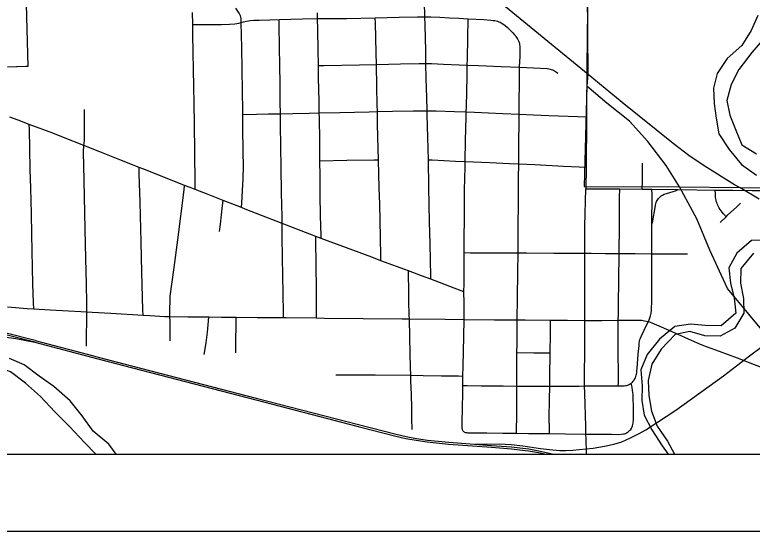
# Model space of a CAD drawing. Extents: x -6.4 to 34, y -4.2 to 22.
# Drawn here: x 3.551 to 4.508, y 14 to 14.671 of the extents above; entities that cross this region are included whole.
import ezdxf

# ---------------------------------------------------------------- set-up
doc = ezdxf.new("R2010")
doc.units = 0
for name, color, linetype in [('GM_X_City_Street', 7, 'Continuous'), ('GM_X_Corporation', 7, 'Continuous'), ('GM_X_County_Road', 7, 'Continuous'), ('GM_X_Major_River', 7, 'Continuous'), ('GM_X_Rail_Line', 7, 'Continuous'), ('GM_X_State_Route', 7, 'Continuous'), ('SH_Data', 7, 'Continuous')]:
    doc.layers.add(name, color=color, linetype=linetype)

msp = doc.modelspace()

# ---------------------------------------------------------------- linework, layer by layer
at = {"layer": 'GM_X_City_Street'}
for points in [[(4.09137, 14.32721), (4.09128, 14.33203), (4.09092, 14.35127), (4.09033, 14.37372), (4.08972, 14.40185), (4.08883, 14.44688), (4.08811, 14.48251), (4.08733, 14.5119), (4.08661, 14.54064), (4.08653, 14.54604), (4.08626, 14.56346), (4.08529, 14.58764), (4.08493, 14.60726), (4.08459, 14.62395), (4.08392, 14.65723), (4.08368, 14.668), (4.08325, 14.68723), (4.08313, 14.69628), (4.08291, 14.71216), (4.08266, 14.72487)], [(3.84548, 14.42026), (3.84588, 14.42585), (3.84704, 14.44222), (3.84787, 14.45809), (3.84821, 14.47388), (3.84798, 14.49276), (3.84757, 14.5244), (3.84733, 14.5413), (3.84726, 14.54616), (3.84684, 14.57167), (3.84636, 14.60004), (3.84589, 14.62787), (3.84505, 14.66048), (3.84501, 14.66587), (3.84469, 14.66759), (3.84419, 14.66915), (3.84345, 14.67088), (3.84255, 14.67269), (3.83825, 14.67934)], [(3.78565, 14.44371), (3.78556, 14.45191), (3.78513, 14.49233), (3.78475, 14.52888), (3.78419, 14.55442), (3.78367, 14.57774), (3.78342, 14.59933), (3.78314, 14.62233), (3.78249, 14.64452), (3.78231, 14.65801), (3.78201, 14.67373)], [(3.78231, 14.65801), (3.78818, 14.65801), (3.80668, 14.65799), (3.81976, 14.65823), (3.83004, 14.65855), (3.83687, 14.65904), (3.83958, 14.65929), (3.84229, 14.65978), (3.84505, 14.66048), (3.84807, 14.66134), (3.85233, 14.6624), (3.85475, 14.66286), (3.857, 14.66321), (3.8617, 14.66355), (3.86855, 14.66379), (3.88262, 14.66415), (3.89434, 14.66446), (3.92469, 14.66523), (3.94437, 14.66571), (3.9538, 14.66571), (3.98241, 14.666), (4.01923, 14.6667), (4.05002, 14.66749), (4.0739, 14.66785), (4.08368, 14.668), (4.09108, 14.66781), (4.1028, 14.66744), (4.11557, 14.66681), (4.12747, 14.66618), (4.13962, 14.66552), (4.16002, 14.66432), (4.16916, 14.66367), (4.17206, 14.66337), (4.17427, 14.66304), (4.17613, 14.66268), (4.17785, 14.66222), (4.17964, 14.66163), (4.1813, 14.66094), (4.18267, 14.66021), (4.18402, 14.65935), (4.18707, 14.65698), (4.19056, 14.65392), (4.19454, 14.65034), (4.19767, 14.64706), (4.19992, 14.64466), (4.20187, 14.64229)], [(3.94893, 14.38027), (3.94885, 14.38399), (3.94829, 14.40979), (3.94781, 14.43706), (3.94758, 14.46136), (3.94742, 14.48121), (3.94706, 14.50726), (3.94665, 14.53673), (3.94655, 14.54316), (3.9463, 14.55844), (3.94568, 14.5889), (3.9456, 14.60484), (3.94521, 14.62482), (3.94469, 14.65124), (3.94437, 14.66571), (3.9443, 14.67303)], [(3.90005, 14.27747), (3.89997, 14.28398), (3.89968, 14.3084), (3.89924, 14.33295), (3.89885, 14.35467), (3.89861, 14.38328), (3.89846, 14.39966), (3.89839, 14.40833), (3.89755, 14.43929), (3.89695, 14.47273), (3.8966, 14.49863), (3.89631, 14.52873), (3.89618, 14.54215), (3.8959, 14.55723), (3.89564, 14.57956), (3.89532, 14.60608), (3.89505, 14.6275), (3.89446, 14.65835), (3.89434, 14.66446)], [(4.02638, 14.35136), (4.02631, 14.35665), (4.02595, 14.38169), (4.02547, 14.40316), (4.02493, 14.42512), (4.02442, 14.44568), (4.02345, 14.48235), (4.02272, 14.51208), (4.02225, 14.52883), (4.02191, 14.54503), (4.02171, 14.55391), (4.0213, 14.57713), (4.02061, 14.6061), (4.02025, 14.62128), (4.01936, 14.66039), (4.01923, 14.6667)], [(4.13425, 14.31103), (4.13434, 14.32137), (4.13444, 14.34661), (4.13453, 14.36194), (4.13473, 14.38079), (4.13501, 14.40621), (4.13516, 14.44347), (4.13576, 14.47284), (4.13597, 14.48019), (4.13632, 14.50749), (4.13695, 14.53833), (4.13714, 14.54455), (4.13733, 14.55116), (4.13825, 14.5905), (4.1385, 14.60543), (4.13864, 14.61381), (4.13911, 14.6401), (4.13962, 14.66552)], [(4.20323, 14.27461), (4.2038, 14.30324), (4.20415, 14.33647), (4.20443, 14.36137), (4.20469, 14.39765), (4.20487, 14.42479), (4.20499, 14.45832), (4.20522, 14.47712), (4.20551, 14.50125), (4.20576, 14.53467), (4.20582, 14.54141), (4.20596, 14.55887), (4.2062, 14.58108), (4.20645, 14.60258), (4.20705, 14.61706), (4.2073, 14.62569), (4.20725, 14.628), (4.20714, 14.6298), (4.20689, 14.63145), (4.20654, 14.63322), (4.20596, 14.63497), (4.20524, 14.63659), (4.20359, 14.63977), (4.20187, 14.64229)], [(3.9456, 14.60484), (3.9526, 14.60493), (3.99886, 14.60572), (4.02061, 14.6061), (4.05204, 14.60684), (4.07597, 14.60732), (4.08493, 14.60726), (4.09225, 14.60718), (4.10779, 14.60668), (4.12815, 14.6058), (4.1385, 14.60543), (4.15295, 14.60492), (4.18267, 14.60367), (4.20645, 14.60258), (4.23362, 14.60134), (4.2423, 14.6007), (4.24438, 14.60042), (4.24598, 14.60014), (4.24758, 14.59976), (4.24896, 14.59929), (4.25038, 14.59869), (4.25178, 14.59802), (4.25317, 14.59712), (4.25448, 14.59614), (4.25622, 14.59464)], [(3.64521, 14.28492), (3.64509, 14.29601), (3.64447, 14.32137), (3.64385, 14.35359), (3.64278, 14.39208), (3.64148, 14.45601), (3.64052, 14.49255), (3.64106, 14.50093), (3.64191, 14.50749), (3.64208, 14.52552), (3.64194, 14.54785)], [(3.84733, 14.5413), (3.86509, 14.54159), (3.8807, 14.54185), (3.89618, 14.54215), (3.91222, 14.54244), (3.93352, 14.54285), (3.94655, 14.54316), (3.97328, 14.54383), (4.01109, 14.54479), (4.02191, 14.54503), (4.04175, 14.54543), (4.06835, 14.54593), (4.08653, 14.54604), (4.09833, 14.54582), (4.12183, 14.54505), (4.13714, 14.54455), (4.14801, 14.54417), (4.16592, 14.54333), (4.18466, 14.54246), (4.20582, 14.54141), (4.22427, 14.54073), (4.24438, 14.53998), (4.28204, 14.53845), (4.29328, 14.53799)], [(3.57604, 14.28894), (3.5758, 14.29718), (3.5751, 14.32074), (3.57362, 14.38585), (3.573, 14.41247), (3.57215, 14.44538), (3.57148, 14.47018), (3.57111, 14.49624), (3.57053, 14.52166), (3.57038, 14.52826)], [(3.94742, 14.48121), (3.98241, 14.48174), (4.01781, 14.48226), (4.02345, 14.48235)], [(4.08811, 14.48251), (4.09282, 14.48228), (4.12326, 14.48077), (4.13597, 14.48019), (4.16782, 14.47873), (4.1935, 14.47763), (4.20522, 14.47712), (4.22606, 14.47623), (4.26332, 14.47427), (4.28378, 14.47332), (4.29294, 14.4729)], [(4.3656, 14.44423), (4.36575, 14.45426), (4.36588, 14.46586), (4.36602, 14.47807)], [(3.71788, 14.2805), (3.7177, 14.28733), (3.71654, 14.33628), (3.71551, 14.3756), (3.71409, 14.42724), (3.71298, 14.46432), (3.71284, 14.47254)], [(3.75287, 14.2787), (3.75252, 14.2856), (3.7529, 14.30176), (3.75321, 14.3054), (3.75851, 14.34266), (3.76291, 14.37834), (3.77115, 14.44315), (3.7719, 14.44914)], [(4.3345, 14.1887), (4.33452, 14.19287), (4.33447, 14.24363), (4.33445, 14.26767), (4.33444, 14.27402), (4.33468, 14.28132), (4.33487, 14.29501), (4.33527, 14.32546), (4.33574, 14.3607), (4.33593, 14.3974), (4.33619, 14.43342), (4.33627, 14.44453)], [(4.47424, 14.40843), (4.47101, 14.41204), (4.46928, 14.41414), (4.46781, 14.4161), (4.46663, 14.41778), (4.46546, 14.41971), (4.46441, 14.42167), (4.46351, 14.42354), (4.46275, 14.42531), (4.46213, 14.42695), (4.46164, 14.42852), (4.4613, 14.42991), (4.46097, 14.43172), (4.46074, 14.43345), (4.46054, 14.43567), (4.46041, 14.43806), (4.46021, 14.44311)], [(3.81715, 14.38916), (3.81838, 14.39863), (3.81975, 14.41074), (3.82114, 14.4231), (3.82186, 14.42953)], [(4.46671, 14.40091), (4.47424, 14.40843), (4.47657, 14.41071), (4.48764, 14.42087), (4.49313, 14.42589)], [(3.94313, 14.27694), (3.94307, 14.28275), (3.94274, 14.31552), (3.94246, 14.34415), (3.94212, 14.37955), (3.94208, 14.38283)], [(4.13453, 14.36194), (4.14284, 14.36174), (4.19334, 14.36138), (4.20443, 14.36137), (4.21554, 14.36136), (4.25074, 14.36116), (4.29111, 14.36094)], [(4.29111, 14.36094), (4.29947, 14.36089), (4.31732, 14.36077), (4.33574, 14.3607), (4.35653, 14.36051), (4.37813, 14.36026), (4.39083, 14.36012), (4.42413, 14.36033)], [(4.06345, 14.27571), (4.06335, 14.28), (4.06287, 14.29937), (4.06261, 14.31497), (4.06241, 14.33165), (4.06234, 14.33807)], [(3.64449, 14.24037), (3.64468, 14.24806), (3.64513, 14.27934), (3.64521, 14.28492)], [(3.75329, 14.2474), (3.75296, 14.25951), (3.75297, 14.27234), (3.75287, 14.2787)], [(3.79739, 14.2297), (3.79975, 14.24453), (3.80138, 14.25843), (3.80272, 14.27299), (3.80321, 14.27823)], [(3.83809, 14.23151), (3.83835, 14.249), (3.83865, 14.26567), (3.83867, 14.27795)], [(4.06719, 14.13233), (4.06683, 14.14615), (4.06647, 14.1596), (4.06599, 14.17822), (4.06544, 14.19487), (4.06513, 14.20268), (4.06478, 14.21314), (4.06428, 14.2307), (4.06394, 14.25187), (4.06345, 14.27571)], [(4.13363, 14.12941), (4.13308, 14.13011), (4.1327, 14.13095), (4.13245, 14.13171), (4.13229, 14.13263), (4.13213, 14.13366), (4.13209, 14.13459), (4.1321, 14.14273), (4.1323, 14.15865), (4.13258, 14.18086), (4.13273, 14.1892), (4.13295, 14.20153), (4.13318, 14.2142), (4.13399, 14.25282), (4.13468, 14.27505)], [(4.20248, 14.12729), (4.20263, 14.15376), (4.20279, 14.17467), (4.20283, 14.18855), (4.20287, 14.19945), (4.20293, 14.22092), (4.203, 14.23212), (4.20307, 14.24278), (4.20321, 14.27044), (4.20323, 14.27461)], [(4.24509, 14.12678), (4.24504, 14.13193), (4.2449, 14.14817), (4.2453, 14.17049), (4.24558, 14.18823), (4.24578, 14.20077), (4.24608, 14.23151), (4.24642, 14.25605), (4.24643, 14.26908), (4.24644, 14.27427)], [(4.37346, 14.27237), (4.37785, 14.27079), (4.39026, 14.26544), (4.40389, 14.25947), (4.43287, 14.24637), (4.44052, 14.24315), (4.44839, 14.23998), (4.4653, 14.23376), (4.48869, 14.22508), (4.51086, 14.21664), (4.54434, 14.20393), (4.57803, 14.19162), (4.60072, 14.18309), (4.64079, 14.16827), (4.65626, 14.16258), (4.6873, 14.1512), (4.71499, 14.14099), (4.73497, 14.13364)], [(4.203, 14.23212), (4.22494, 14.23181), (4.24608, 14.23151)], [(3.96811, 14.20332), (3.99217, 14.20316), (4.01918, 14.20295), (4.06513, 14.20268), (4.08136, 14.20239), (4.10519, 14.20197), (4.12725, 14.20162), (4.13295, 14.20153)], [(4.13273, 14.1892), (4.13846, 14.18916), (4.1566, 14.18902), (4.18526, 14.18873), (4.20283, 14.18855), (4.22301, 14.1884), (4.24558, 14.18823), (4.26763, 14.18831), (4.2835, 14.18844), (4.29072, 14.18872)], [(4.29256, 14.12623), (4.32566, 14.12591), (4.33486, 14.12586), (4.33813, 14.12604), (4.34102, 14.12635), (4.34251, 14.12672), (4.3438, 14.12714), (4.34504, 14.12764), (4.34608, 14.12826), (4.34719, 14.12906), (4.34824, 14.12998), (4.34951, 14.13111), (4.35058, 14.13226), (4.35146, 14.13356), (4.35207, 14.13461), (4.35257, 14.13559), (4.35306, 14.13707), (4.35343, 14.13861), (4.35374, 14.14022), (4.35387, 14.1417), (4.35399, 14.14441), (4.35408, 14.16297), (4.35396, 14.17173), (4.35355, 14.17766), (4.35306, 14.18276), (4.35241, 14.18712), (4.35134, 14.19229)], [(4.13363, 14.12941), (4.13436, 14.12895), (4.13509, 14.12864), (4.136, 14.12839), (4.13685, 14.12819), (4.13813, 14.12806), (4.13941, 14.12798), (4.16378, 14.12773), (4.18459, 14.12749), (4.20248, 14.12729), (4.21789, 14.12711), (4.24509, 14.12678), (4.26576, 14.12648), (4.29256, 14.12623)]]:
    msp.add_lwpolyline(points, dxfattribs=at)
at = {"layer": 'GM_X_Corporation'}
for points in [[(3.53781, 14.86528), (3.55458, 14.84336), (3.58269, 14.80661), (3.59189, 14.7929), (3.68181, 14.79307), (3.68396, 14.68693), (3.64757, 14.68618), (3.63443, 14.6859), (3.62824, 14.68578), (3.62119, 14.68563), (3.59305, 14.68504), (3.56608, 14.68449), (3.56847, 14.60346), (3.56591, 14.60338), (3.55479, 14.60304), (3.5538, 14.603), (3.54229, 14.60264)], [(2.1, 14.1), (7.11238, 14.1)], [(3.44428, 14.1), (6.43858, 14.1)]]:
    msp.add_lwpolyline(points, dxfattribs=at)
at = {"layer": 'GM_X_County_Road'}
for points in [[(3.57038, 14.52826), (3.55598, 14.53367), (3.545, 14.53766)], [(4.13425, 14.31103), (4.12159, 14.31572), (4.09137, 14.32721), (4.0792, 14.33184), (4.06234, 14.33807), (4.02638, 14.35136), (4.01452, 14.35574), (3.94893, 14.38027), (3.94208, 14.38283), (3.93433, 14.38573), (3.89846, 14.39966), (3.85039, 14.41833), (3.84548, 14.42026), (3.82186, 14.42953), (3.80241, 14.43713), (3.78565, 14.44371), (3.77925, 14.44622), (3.7719, 14.44914), (3.74286, 14.46066), (3.71744, 14.47073), (3.71284, 14.47254), (3.68796, 14.48232), (3.66198, 14.49262), (3.64106, 14.50093), (3.61462, 14.51142), (3.60075, 14.51685), (3.57038, 14.52826)], [(4.37813, 14.36026), (4.37817, 14.39344), (4.37818, 14.39847), (4.37824, 14.43703), (4.37812, 14.44409)], [(4.37818, 14.39847), (4.37927, 14.40264), (4.37987, 14.40559), (4.3819, 14.41788), (4.38277, 14.4234), (4.38314, 14.42514), (4.38364, 14.42674), (4.38418, 14.42809), (4.38488, 14.42943), (4.38576, 14.43079), (4.38671, 14.43213), (4.38774, 14.43332), (4.38887, 14.43445), (4.39001, 14.43535), (4.39168, 14.43649), (4.39376, 14.43756), (4.39715, 14.43879), (4.40549, 14.44116), (4.40867, 14.44215), (4.41198, 14.44367)], [(4.37346, 14.27237), (4.3749, 14.27589), (4.3762, 14.27957), (4.37694, 14.28303), (4.37744, 14.28689), (4.3777, 14.29086), (4.37785, 14.2961), (4.37795, 14.3027), (4.37803, 14.32707), (4.37812, 14.35087), (4.37813, 14.36026)], [(4.13468, 14.27505), (4.13456, 14.28223), (4.13432, 14.29678), (4.13425, 14.31103)], [(3.5421, 14.29124), (3.56762, 14.28943), (3.57604, 14.28894), (3.59737, 14.28768), (3.6135, 14.28682), (3.64521, 14.28492), (3.65196, 14.28451), (3.67616, 14.2831), (3.71788, 14.2805), (3.72684, 14.28004), (3.74622, 14.27905), (3.75287, 14.2787), (3.77599, 14.27842), (3.79277, 14.27827), (3.80321, 14.27823), (3.8195, 14.27816), (3.83867, 14.27795), (3.86606, 14.27766), (3.90005, 14.27747), (3.9036, 14.27744), (3.94313, 14.27694), (3.95313, 14.27682), (4.00329, 14.27627), (4.05408, 14.2758), (4.06345, 14.27571), (4.11, 14.27531), (4.13468, 14.27505)], [(4.13468, 14.27505), (4.17399, 14.27463), (4.20323, 14.27461), (4.21377, 14.27461), (4.24644, 14.27427), (4.26846, 14.27404), (4.29105, 14.2737)], [(4.29072, 14.18872), (4.31809, 14.18865), (4.3345, 14.1887), (4.34034, 14.18878), (4.34211, 14.18891), (4.34363, 14.18906), (4.34493, 14.18928), (4.3462, 14.18961), (4.3475, 14.19005), (4.34865, 14.19058), (4.34991, 14.19128), (4.35134, 14.19229), (4.35195, 14.19276), (4.3529, 14.19369), (4.3538, 14.19474), (4.35456, 14.19574), (4.35522, 14.19677), (4.35589, 14.19799), (4.35658, 14.19942), (4.35715, 14.20098), (4.35763, 14.2025), (4.35797, 14.20409), (4.35831, 14.20621), (4.35861, 14.20847), (4.35887, 14.21133), (4.36033, 14.22989), (4.36135, 14.24125), (4.3617, 14.24406), (4.36217, 14.24671), (4.3626, 14.24891), (4.36322, 14.25083), (4.3645, 14.25384), (4.37151, 14.26866), (4.37346, 14.27237)], [(4.29105, 14.2737), (4.31307, 14.27376), (4.33444, 14.27402), (4.34033, 14.27409), (4.36067, 14.27426), (4.36493, 14.27389), (4.36851, 14.27333), (4.37346, 14.27237)]]:
    msp.add_lwpolyline(points, dxfattribs=at)
at = {"layer": 'GM_X_Major_River'}
for points in [[(4.51533, 14.66956), (4.50703, 14.65003), (4.49456, 14.63079), (4.4756, 14.61369), (4.46275, 14.59444), (4.45785, 14.57536), (4.45864, 14.55565), (4.46132, 14.53635), (4.46479, 14.51593), (4.47847, 14.49573), (4.49442, 14.47634), (4.51365, 14.46233)], [(4.52427, 14.64091), (4.50764, 14.62159), (4.49105, 14.5996), (4.48086, 14.58003), (4.47523, 14.55942), (4.47905, 14.54015), (4.48703, 14.52096), (4.49464, 14.50177), (4.51382, 14.49004)], [(4.52794, 14.37801), (4.50711, 14.37757), (4.48813, 14.36123), (4.47793, 14.34203), (4.47986, 14.32234), (4.48482, 14.30271), (4.48674, 14.2834), (4.46778, 14.26668), (4.4473, 14.26738), (4.42795, 14.26886), (4.40794, 14.26578), (4.38782, 14.2494), (4.37196, 14.22933), (4.36366, 14.20942), (4.36523, 14.18896), (4.36487, 14.16998), (4.36793, 14.15069), (4.37818, 14.13155), (4.3915, 14.11097), (4.39935, 14.1)], [(4.50973, 14.36093), (4.49348, 14.34123), (4.49312, 14.32224), (4.49695, 14.30221), (4.49736, 14.28325), (4.48565, 14.26364), (4.46654, 14.25337), (4.44683, 14.2537), (4.42739, 14.25936), (4.40815, 14.25553), (4.38999, 14.23655), (4.3779, 14.21694), (4.37304, 14.19596), (4.37421, 14.17625), (4.37767, 14.15583), (4.3849, 14.13663), (4.39818, 14.11718), (4.40738, 14.1)], [(3.65684, 14.1), (3.64205, 14.11541), (3.62268, 14.13586), (3.60332, 14.15518), (3.5851, 14.1749), (3.56542, 14.19232), (3.54579, 14.20708), (3.5267, 14.21388), (3.50384, 14.21984), (3.48377, 14.21941), (3.46294, 14.21934), (3.44249, 14.2189), (3.42287, 14.21506), (3.40326, 14.21085), (3.38249, 14.20774), (3.36176, 14.20237), (3.34109, 14.19471), (3.32164, 14.18291), (3.30194, 14.16465), (3.28949, 14.14427), (3.28044, 14.12434), (3.27707, 14.10415), (3.27647, 14.1)], [(3.68315, 14.1), (3.67354, 14.11305), (3.6531, 14.13006), (3.63905, 14.14987), (3.62349, 14.16928), (3.60226, 14.1878), (3.58303, 14.20142), (3.56378, 14.21619), (3.54467, 14.22413)]]:
    msp.add_lwpolyline(points, dxfattribs=at)
at = {"layer": 'GM_X_Rail_Line'}
for p, q in [((4.29501, 14.59367), (4.29384, 14.57807)), ((4.41404, 14.44705), (4.49231, 14.44631)), ((4.49231, 14.44631), (5.07851, 14.44212)), ((3.57796, 14.24771), (3.65344, 14.22782))]:
    msp.add_line(p, q, dxfattribs=at)
for points in [[(2.3038, 17.48087), (2.71906, 16.90642), (3.05458, 16.45094), (3.51776, 15.82823), (3.95255, 15.22386), (4.27927, 14.78148), (4.28565, 14.77215), (4.29385, 14.75392), (4.29501, 14.59367)], [(4.51712, 14.43143), (4.49251, 14.44576), (4.48502, 14.44984), (4.44593, 14.47466), (4.42614, 14.48805), (4.40576, 14.50341), (4.33959, 14.55678), (4.29521, 14.59312), (4.17379, 14.69291), (3.93884, 14.88345), (3.79225, 15.00337), (3.768, 15.02314), (3.75597, 15.03904), (3.74573, 15.06849), (3.73851, 15.09614), (3.73727, 15.12242), (3.73704, 15.19244)], [(4.29384, 14.57807), (4.29021, 14.44759), (4.41404, 14.44705)], [(4.41404, 14.44705), (4.3966, 14.47503), (4.37283, 14.5061), (4.34919, 14.53243), (4.31968, 14.55583), (4.29384, 14.57807)], [(4.53169, 14.24861), (4.47631, 14.31509), (4.45326, 14.3648), (4.43638, 14.40555), (4.41404, 14.44705)], [(3.0536, 14.1), (3.20468, 14.17303), (3.28406, 14.21125), (3.29843, 14.21811), (3.30888, 14.22254), (3.31923, 14.22677), (3.32936, 14.23067), (3.34045, 14.23447), (3.35333, 14.2387), (3.36632, 14.24218), (3.3792, 14.24545), (3.39461, 14.24883), (3.40601, 14.25073), (3.41932, 14.25284), (3.43452, 14.25443), (3.45226, 14.2558), (3.46825, 14.25657), (3.48847, 14.25665), (3.50716, 14.25591), (3.52289, 14.25485), (3.53735, 14.25263), (3.55277, 14.25042), (3.57736, 14.24545)], [(3.57795, 14.24771), (3.53868, 14.25785)], [(3.57736, 14.24545), (3.53807, 14.25559)], [(3.57736, 14.24545), (3.65908, 14.22392), (3.86411, 14.1706), (3.99682, 14.13618), (4.04581, 14.12362), (4.05869, 14.12056), (4.07231, 14.11813), (4.08656, 14.11612), (4.11422, 14.11317), (4.16976, 14.10915), (4.19573, 14.10715), (4.20639, 14.10588), (4.2179, 14.10461), (4.23078, 14.10229), (4.24074, 14.1)], [(4.14859, 14.11322), (4.17994, 14.11333), (4.1954, 14.11246), (4.21075, 14.11095), (4.23356, 14.1076), (4.24534, 14.10598), (4.25842, 14.105), (4.26621, 14.10479), (4.27529, 14.10522), (4.28383, 14.10619), (4.30177, 14.10803), (4.31637, 14.11062), (4.32858, 14.11289), (4.33885, 14.11625), (4.35031, 14.12133), (4.36144, 14.12673), (4.37031, 14.13181), (4.4089, 14.15743), (4.47095, 14.20176), (4.50479, 14.22781), (4.51971, 14.23884)], [(3.65344, 14.22782), (3.65968, 14.22617), (3.8647, 14.17286), (3.99741, 14.13844), (4.04637, 14.12588), (4.05917, 14.12284), (4.07268, 14.12043), (4.08685, 14.11844), (4.11443, 14.11549), (4.16993, 14.11148), (4.19596, 14.10947), (4.20666, 14.1082), (4.21824, 14.10693), (4.23125, 14.10458), (4.24463, 14.1015), (4.25077, 14.1)]]:
    msp.add_lwpolyline(points, dxfattribs=at)
at = {"layer": 'GM_X_State_Route'}
for p, q in [((4.33627, 14.44453), (4.3656, 14.44423)), ((4.3656, 14.44423), (4.37812, 14.44409)), ((4.37812, 14.44409), (4.41198, 14.44367)), ((4.41198, 14.44367), (4.46021, 14.44311))]:
    msp.add_line(p, q, dxfattribs=at)
for points in [[(4.29446, 14.68244), (4.29433, 14.67235), (4.29427, 14.64547), (4.29333, 14.5493), (4.29328, 14.53799), (4.29323, 14.52596), (4.29297, 14.48072), (4.29294, 14.4729), (4.29221, 14.44457)], [(4.29111, 14.36094), (4.29111, 14.36185), (4.29098, 14.39599), (4.29221, 14.44457)], [(4.29221, 14.44457), (4.29799, 14.4448), (4.33627, 14.44453)], [(4.46021, 14.44311), (4.48288, 14.44284), (4.50827, 14.44254), (4.53369, 14.44234), (4.55909, 14.44223)], [(4.29072, 14.18872), (4.29065, 14.19717), (4.29091, 14.24011), (4.29105, 14.2737), (4.29107, 14.30111), (4.29111, 14.36094)], [(4.29223, 14.13632), (4.29088, 14.17867), (4.29072, 14.18872)], [(4.29317, 14.1), (4.29317, 14.1018), (4.29279, 14.11991), (4.29256, 14.12623), (4.29223, 14.13632)]]:
    msp.add_lwpolyline(points, dxfattribs=at)
at = {"layer": 'SH_Data'}
for p, q in [((2.1, 14.1), (8.9, 14.1)), ((2, 14), (9, 14))]:
    msp.add_line(p, q, dxfattribs=at)

doc.saveas('drawing.dxf')
